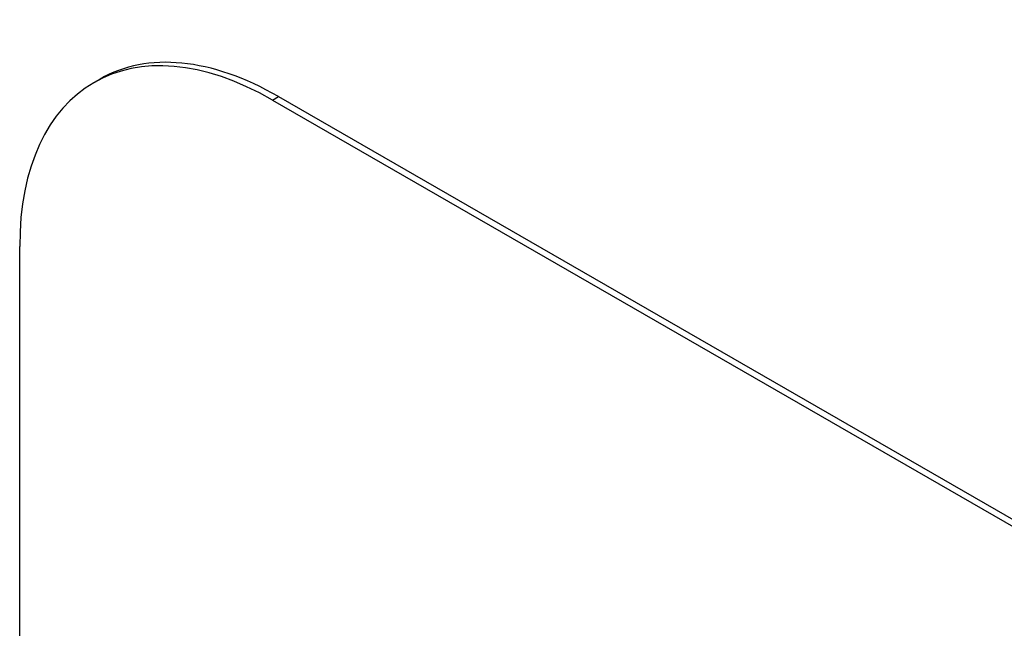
# Model space of a CAD drawing. Header units: inches. Extents: x 19 to 626, y 56 to 294.
# Tile 331 of 392: x 574.763 to 575.452, y 259.454 to 259.88. Entities that reach past the tile are written whole.
import ezdxf

# ---------------------------------------------------------------- set-up
doc = ezdxf.new("R2010")
doc.units = ezdxf.units.IN
doc.header["$MEASUREMENT"] = 0
doc.layers.add('Visible Edges(ANSI)', color=7, linetype='Continuous', lineweight=25)
doc.layers.add('Visible Tangent Edges(ANSI)', color=7, linetype='Continuous', lineweight=25)

msp = doc.modelspace()

# ---------------------------------------------------------------- linework, layer by layer
at = {"layer": 'Visible Edges(ANSI)'}
for p, q in [((574.81923, 259.83819), (574.81498, 259.83575)), ((574.93974, 259.82349), (577.06106, 258.6019)), ((574.94398, 259.82593), (577.0653, 258.60434)), ((574.76296, 258.49458), (574.76296, 259.7209))]:
    msp.add_line(p, q, dxfattribs=at)
for centre, end_param in [((574.93974, 259.6191), 7.070517), ((574.94398, 259.62154), 6.283185)]:
    msp.add_ellipse(centre, major_axis=(-0.12476, 0.21665), ratio=0.578093, start_param=5.499721, end_param=end_param, dxfattribs=at)
at = {"layer": 'Visible Tangent Edges(ANSI)'}
msp.add_line((574.93974, 259.82349), (574.94398, 259.82593), dxfattribs=at)

doc.saveas('drawing.dxf')
